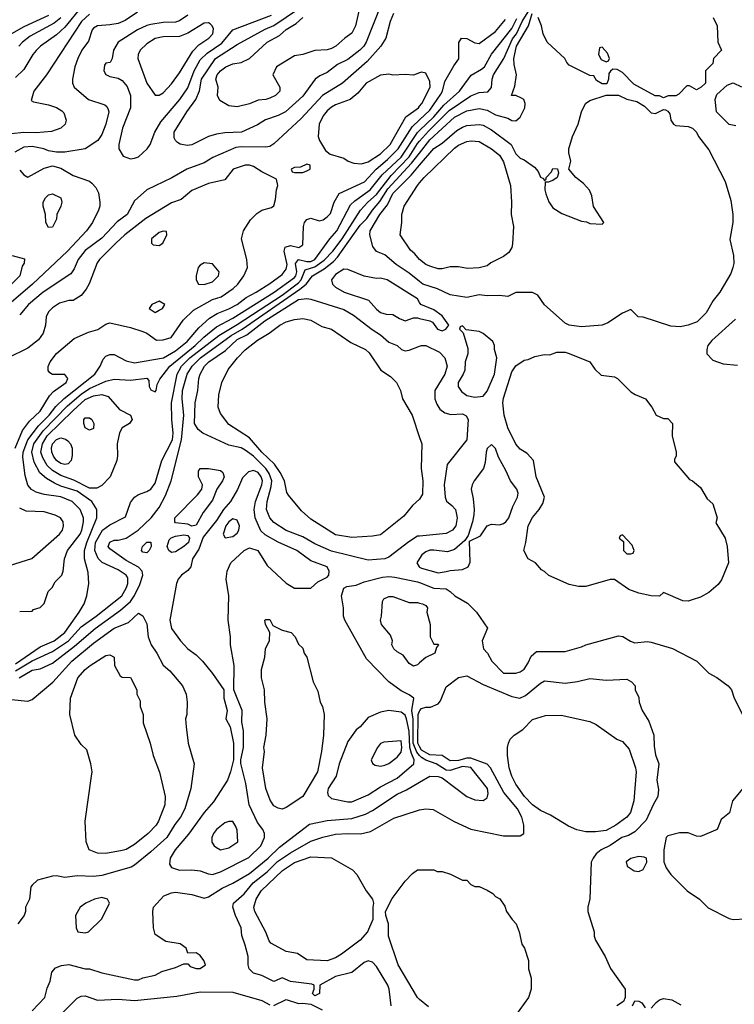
# Model space of a CAD drawing. Header units: inches. Extents: x 1793389 to 1900389, y 320802 to 470796.
# Tile 330 of 656: x 1848050 to 1851535, y 403857 to 408659. Entities that reach past the tile are written whole.
import ezdxf

# ---------------------------------------------------------------- set-up
doc = ezdxf.new("R2010")
doc.units = ezdxf.units.IN
doc.header["$MEASUREMENT"] = 0
doc.layers.add('B8440', color=7, linetype='Continuous')
doc.layers.add('B8450', color=7, linetype='Continuous')

msp = doc.modelspace()

# ---------------------------------------------------------------- linework, layer by layer
at = {"layer": 'B8440', "color": 2}
for points, elevation in [([(1848350, 408720.5), (1848270, 408623), (1848230, 408585.6), (1848150.8, 408530), (1848130, 408509.3), (1848113.4, 408490), (1848070, 408417.2), (1848030, 408377.2)], 286), ([(1849810.3, 408729.7), (1849739.5, 408550), (1849728.2, 408530), (1849708.2, 408510), (1849650, 408465.6), (1849599.2, 408440.8), (1849550, 408401.2), (1849514.4, 408385.6), (1849490.7, 408369.3), (1849430, 408286.6), (1849346.8, 408210), (1849310, 408191.8), (1849248.5, 408171.5), (1849210, 408146.6), (1849131.3, 408110), (1849050, 408107), (1849010, 408100.9), (1848970, 408089.4), (1848890, 408049.4), (1848866.3, 408046.3), (1848832.9, 408052.9), (1848820.2, 408060.2), (1848809.4, 408069.4), (1848803.7, 408083.7), (1848803.7, 408110), (1848865.1, 408210), (1848909.6, 408270), (1848927.3, 408312.7), (1848936.4, 408370), (1849004.7, 408470), (1849110, 408537.6), (1849246.7, 408613.3), (1849290, 408630.3), (1849410, 408712.2)], 294), ([(1849711, 408731), (1849688.2, 408630), (1849670, 408593.2), (1849636, 408570), (1849591, 408530), (1849570, 408519.3), (1849550, 408512.7), (1849490, 408509.4), (1849430, 408489.4), (1849390, 408482.7), (1849302, 408430), (1849284.7, 408390), (1849318, 408330), (1849318, 408310), (1849298, 408290), (1849270, 408276), (1849250, 408269.5), (1849213.7, 408266.3), (1849170, 408249.2), (1849110, 408234), (1849070, 408239), (1849025.6, 408265.6), (1849015.3, 408290), (1849017.2, 408330), (1849006.6, 408370), (1849012.7, 408390), (1849030, 408410.6), (1849055.3, 408430), (1849090, 408444), (1849130, 408450.8), (1849170, 408470.8), (1849257.2, 408550), (1849317, 408583), (1849350, 408612.2), (1849398.4, 408641.6), (1849430, 408670.4)], 290), ([(1848390, 408686), (1848352, 408650), (1848180.7, 408390), (1848118.8, 408310), (1848106, 408266), (1848118, 408258), (1848190, 408244), (1848230, 408230.7), (1848255.2, 408215.2), (1848264.5, 408204.5), (1848276, 408170), (1848271, 408150), (1848251.3, 408130), (1848205.8, 408114.2), (1848130, 408107.6), (1848070, 408109.6), (1848010, 408102)], 290), ([(1848190, 408679.1), (1848070, 408624.4), (1848010.6, 408590)], 278), ([(1848624.7, 408695.3), (1848563.9, 408656.1), (1848530, 408641.6), (1848490, 408633.6), (1848430, 408629.5), (1848410, 408618), (1848403, 408610), (1848385.7, 408554.3), (1848352.7, 408510), (1848333, 408470), (1848319.1, 408430), (1848306.8, 408370), (1848306.8, 408350), (1848316, 408330), (1848386, 408270), (1848464.5, 408244.5), (1848475.5, 408235.5), (1848481.4, 408221.4), (1848484, 408210), (1848470.5, 408150), (1848450, 408099), (1848430.4, 408069.6), (1848370, 408029.2), (1848270, 408012.7), (1848230, 408012.7), (1848190, 408019.3), (1848168, 408030), (1848110, 408040.5), (1848070, 408037.6), (1848026.6, 408013.4)], 294), ([(1848250, 408668.2), (1848218.2, 408641.8), (1848100.5, 408579.5), (1848063, 408550), (1848046, 408530)], 282), ([(1849872.7, 408690), (1849857.1, 408650), (1849835.5, 408570), (1849810.3, 408529.7), (1849744.8, 408455.2), (1849624.9, 408350), (1849526, 408290), (1849422, 408178), (1849290, 408053.2), (1849270, 408041.2), (1849250, 408037.2), (1849130, 408039.7), (1849104.8, 408035.2), (1848992.4, 407987.6), (1848950, 407960.9), (1848864.7, 407930), (1848792.1, 407887.9), (1848670.7, 407829.3), (1848610, 407775.3), (1848574.8, 407710), (1848525.8, 407674.2), (1848450, 407594), (1848370, 407534), (1848334.9, 407490), (1848316.2, 407443.8), (1848299.6, 407420.4), (1848164.9, 407330), (1848093.4, 407270), (1848050, 407219.3)], 298), ([(1848870, 408682), (1848830, 408654.5), (1848810, 408647.6), (1848750, 408646), (1848690, 408636.2), (1848670, 408631.6), (1848624, 408610), (1848530.4, 408549.6), (1848506.8, 408510), (1848501, 408470), (1848491.3, 408450), (1848470, 408448), (1848462.8, 408437.2), (1848461, 408410), (1848470, 408392), (1848490, 408382.8), (1848530, 408374), (1848550, 408362.8), (1848574.2, 408334.2), (1848590.4, 408290.4), (1848590.4, 408229.6), (1848550.7, 408130), (1848534, 408050), (1848534, 408030), (1848554, 407994), (1848590, 407980.7), (1848610, 407984), (1848630, 407990.8), (1848671.3, 408028.7), (1848686, 408050), (1848709.3, 408110), (1848738.9, 408161.1), (1848831.6, 408270), (1848870, 408327.7), (1848901.1, 408410), (1848930, 408463), (1848964.1, 408495.9), (1849035.9, 408544.1), (1849090, 408610.4), (1849278.7, 408681.3)], 298), ([(1850000, 408400.3), (1849970, 408389.3), (1849930, 408392.7), (1849870, 408389.3), (1849850, 408394), (1849810, 408389.2), (1849738.8, 408350), (1849698.8, 408301.2), (1849661, 408270), (1849590, 408244.5), (1849570, 408232), (1849550, 408215.1), (1849530.5, 408190), (1849510.6, 408150), (1849506, 408090), (1849511.3, 408070), (1849540.7, 408020.7), (1849563.5, 408003.5), (1849630, 407984.7), (1849652, 407970), (1849679.8, 407959.8), (1849716.8, 407956.8), (1849750, 407966), (1849810, 408005.3), (1849857.4, 408050), (1849933.7, 408186.3), (1849994, 408230), (1850000, 408236.9)], 302), ([(1848050, 405772), (1848110, 405774), (1848118, 405782), (1848150, 405792), (1848168.9, 405811.1), (1848188.7, 405870), (1848208, 405890), (1848223.1, 405916.9), (1848255.3, 405950), (1848262, 405970), (1848269.1, 406029.1), (1848283.7, 406070), (1848345.1, 406150), (1848353.7, 406170), (1848360.5, 406210), (1848361.6, 406230), (1848345.6, 406270), (1848306.6, 406310), (1848250, 406332.4), (1848170, 406343.6), (1848130, 406355.1), (1848107.8, 406367.8), (1848089.7, 406389.7), (1848076.6, 406436.6), (1848065.8, 406525.8), (1848067.7, 406550), (1848089.2, 406610.8), (1848142.4, 406677.6), (1848193.1, 406730), (1848226.8, 406773.2), (1848267.6, 406812.4), (1848415.6, 406930), (1848442.7, 406970), (1848456.5, 407003.5), (1848470, 407018), (1848490, 407026), (1848510, 407026), (1848570, 406994.8), (1848610, 406985.5), (1848750.6, 407010.6), (1848810, 407043.6), (1848866, 407090), (1848923.7, 407156.3), (1848975.8, 407204.2), (1849013.7, 407226.3), (1849070, 407248.7), (1849109.8, 407270.2), (1849155.1, 407304.9), (1849203.7, 407330), (1849270, 407372.4), (1849330, 407417.1), (1849350, 407442.8), (1849354.8, 407465.2), (1849339.6, 407530), (1849345.2, 407550), (1849370, 407558), (1849412, 407548), (1849430, 407562), (1849433.2, 407650), (1849439, 407670), (1849450, 407684.7), (1849470, 407690.8), (1849510, 407678.8), (1849530, 407684), (1849550, 407697.3), (1849565.4, 407714.6), (1849583.7, 407770), (1849607.8, 407812.2), (1849731.6, 407868.4), (1849789.1, 407930.9), (1849843.3, 407976.7), (1849896.4, 408030), (1849963.4, 408136.6), (1850000, 408171.3)], 298), ([(1848030, 405516.9), (1848150, 405600.3), (1848218.4, 405630), (1848269.6, 405670), (1848340.7, 405770), (1848363.7, 405810), (1848377.2, 405850), (1848387, 405910), (1848383.3, 405963.3), (1848366.3, 406030), (1848366.6, 406070), (1848377.6, 406110), (1848426.6, 406230), (1848425.6, 406270), (1848402, 406310), (1848330, 406359.1), (1848250, 406384.4), (1848219, 406399), (1848181.4, 406421.4), (1848148.6, 406448.6), (1848120.7, 406500.7), (1848108.7, 406550), (1848118.8, 406590), (1848165.2, 406654.8), (1848283.7, 406776.3), (1848350, 406833.4), (1848390, 406860.7), (1848470, 406897), (1848510, 406906.4), (1848590, 406900.7), (1848670.7, 406910.7), (1848679.6, 406899.6), (1848682, 406870), (1848690, 406854), (1848710, 406844.7), (1848715.3, 406850), (1848720.4, 406879.6), (1848733.2, 406906.8), (1848782.4, 406970), (1848905.4, 407070), (1848948.4, 407111.6), (1849010, 407160.9), (1849090, 407203.2), (1849291.3, 407330), (1849390, 407401.5), (1849397.2, 407410), (1849401.1, 407430), (1849395.3, 407470), (1849410, 407488.9), (1849450, 407480.2), (1849470, 407480.7), (1849489.8, 407490.2), (1849561.6, 407590), (1849596.3, 407630), (1849663.8, 407756.2), (1849683.6, 407776.4), (1849758.9, 407830), (1849817.9, 407902.1), (1849910, 407989.1), (1849990, 408108.9), (1850000, 408118.5)], 294), ([(1848030, 405484.1), (1848110, 405532.8), (1848210, 405576.9), (1848288.2, 405630), (1848350, 405698.7), (1848422.9, 405750), (1848547.3, 405850), (1848571.3, 405890), (1848577.6, 405910), (1848576.6, 405936.6), (1848569.3, 405950), (1848530, 405976.2), (1848452.4, 406012.4), (1848432.1, 406032.1), (1848416, 406070), (1848420.3, 406110), (1848453.6, 406170), (1848490, 406195.8), (1848566, 406234), (1848590, 406304.7), (1848609.2, 406330), (1848630, 406344), (1848670, 406357.3), (1848689, 406370), (1848710, 406398), (1848742.7, 406510), (1848795.4, 406610), (1848798, 406642), (1848791.1, 406710), (1848789.7, 406790), (1848817.3, 406930), (1848838.5, 406970), (1848879.8, 407010), (1849020.4, 407119.6), (1849110, 407172.3), (1849330, 407316.3), (1849410, 407376.5), (1849422.9, 407390), (1849441.3, 407438.7), (1849490, 407453.2), (1849534, 407486), (1849576.4, 407530), (1849623.1, 407590), (1849711.3, 407730), (1849748.2, 407770), (1849790, 407806.5), (1849861.2, 407898.8), (1849949.8, 407990), (1849990, 408056), (1850000, 408067.2)], 290), ([(1848047, 405450), (1848110, 405486), (1848150, 405493.7), (1848210, 405520.3), (1848316.8, 405603.2), (1848418.7, 405690), (1848541.2, 405778.8), (1848590, 405822), (1848610, 405850.4), (1848636.2, 405903.8), (1848649.7, 405949.7), (1848648, 405970), (1848630, 405989.6), (1848570, 406021.3), (1848490, 406079), (1848481.2, 406090), (1848490, 406110.8), (1848510, 406120.7), (1848530, 406120.7), (1848570, 406130.4), (1848627.3, 406170), (1848691.8, 406230), (1848730, 406280.7), (1848761.3, 406338.7), (1848788.3, 406410), (1848839.3, 406610), (1848849.7, 406730), (1848842.3, 406810), (1848843.9, 406850), (1848867.3, 406930), (1848891.1, 406970), (1848932.4, 407010), (1849080.8, 407119.2), (1849135.4, 407150), (1849415.4, 407344.6), (1849446.2, 407370), (1849478.4, 407410), (1849535.3, 407444.7), (1849579.6, 407480.4), (1849599.4, 407500.6), (1849710, 407656.5), (1849743.1, 407690), (1849769.7, 407730), (1849806.6, 407773.4), (1849845.1, 407834.9), (1849961, 407959), (1850000, 408008.9)], 286), ([(1848050, 407924.7), (1848070, 407902), (1848090, 407891.3), (1848170, 407934.8), (1848210, 407946), (1848250, 407936), (1848310, 407898.8), (1848390, 407871.3), (1848402, 407862), (1848421, 407841), (1848434.8, 407814.8), (1848440.7, 407770), (1848440.7, 407750), (1848434, 407730), (1848404.9, 407670), (1848376.3, 407630), (1848283, 407530), (1848113, 407370), (1847938, 407222)], 294), ([(1848028.5, 406570), (1848063.7, 406656.3), (1848098.6, 406701.4), (1848149.4, 406750), (1848195.6, 406824.4), (1848214.5, 406845.5), (1848277.2, 406890), (1848284, 406910), (1848270, 406928.7), (1848210, 406928.7), (1848196.4, 406936.4), (1848188.4, 406948.4), (1848188.4, 406968.4), (1848199, 406990), (1848230, 407031), (1848315.6, 407104.4), (1848385.1, 407134.9), (1848431.5, 407148.5), (1848470, 407174.8), (1848490, 407180.7), (1848590, 407158.4), (1848650, 407139.3), (1848670.3, 407130.3), (1848716.8, 407096.8), (1848750, 407097.3), (1848788, 407110), (1848846.5, 407193.5), (1848897.4, 407242.6), (1848990, 407294), (1849032.1, 407307.9), (1849091, 407349), (1849114.5, 407370), (1849143.7, 407410), (1849160.9, 407450), (1849158, 407490), (1849132, 407590), (1849142, 407630), (1849176.1, 407683.9), (1849205.8, 407714.2), (1849230, 407730.7), (1849277.2, 407742.8), (1849288.9, 407751.1), (1849298, 407782), (1849302, 407830), (1849308, 407850), (1849302, 407882), (1849230, 407917.2), (1849190, 407942.7), (1849170, 407949.4), (1849150, 407949.4), (1849091.3, 407930), (1849050, 407879), (1848970, 407860.9), (1848890, 407826), (1848837.1, 407782.9), (1848790, 407766), (1848664.9, 407690), (1848562, 407610), (1848519.1, 407570), (1848439.1, 407490), (1848427.1, 407472.9), (1848388.3, 407371.7), (1848374.6, 407345.4), (1848350, 407314), (1848310, 407289.2), (1848290, 407289), (1848244, 407276), (1848210, 407254), (1848190, 407234), (1848178.8, 407210), (1848176, 407170), (1848164.7, 407130), (1848141.4, 407098.6), (1848090, 407057.2), (1847990, 407009)], 302), ([(1850000, 407382.5), (1849950, 407423.6), (1849885.3, 407465.3), (1849830, 407512.7), (1849789.4, 407529.4), (1849772.7, 407552.7), (1849757.2, 407610), (1849759.3, 407630), (1849806.9, 407710), (1849844.2, 407755.8), (1849870, 407812), (1849958.6, 407901.4), (1850000, 407949.3)], 282), ([(1850000, 407489.2), (1849999, 407490), (1849977.5, 407517.5), (1849955.5, 407535.5), (1849905.2, 407610), (1849914, 407670), (1849914, 407710), (1849924.5, 407750), (1849990, 407850.5), (1850000, 407863)], 278), ([(1848014, 407510), (1848072.7, 407492.7), (1848072, 407472), (1848062.8, 407457.2), (1848050.6, 407410), (1847970, 407327.3)], 290), ([(1850000, 407280.5), (1849990, 407298), (1849842, 407390), (1849810, 407399.3), (1849790, 407397.2), (1849730, 407409), (1849650, 407441.2), (1849630, 407442.7), (1849590, 407416), (1849570.8, 407390), (1849574.8, 407370), (1849590, 407354.8), (1849632, 407330), (1849750.7, 407290.7), (1849790, 407246.8), (1849810, 407231.3), (1849836.4, 407223.6), (1849870, 407222), (1849902, 407202), (1849930, 407191.3), (1849970, 407204.7), (1849990, 407204.7), (1850000, 407202.4)], 286), ([(1850000, 406140.4), (1849990, 406139.5), (1849947.3, 406112.7), (1849850, 406037.2), (1849830, 406029.3), (1849750, 406022.7), (1849570, 406067.6), (1849490, 406102.9), (1849430, 406137), (1849350, 406167.3), (1849290, 406207.6), (1849269.6, 406230), (1849254.3, 406270), (1849256.4, 406310), (1849277, 406383), (1849279.2, 406410), (1849266, 406446), (1849249.8, 406470), (1849190, 406529.7), (1849150, 406559.7), (1849130, 406571.1), (1849070, 406583.6), (1848942.9, 406642.9), (1848920.7, 406660.7), (1848902.9, 406690), (1848905.6, 406790), (1848918, 406850), (1848923.6, 406910), (1848929.6, 406930), (1848952, 406970), (1848972, 406990), (1849053.4, 407046.6), (1849110, 407099.6), (1849157.3, 407122.7), (1849246, 407190), (1849410, 407294), (1849450, 407299.3), (1849470, 407295.5), (1849630, 407246.4), (1849678.5, 407218.5), (1849768.8, 407148.8), (1849810, 407123), (1849850, 407087.3), (1849890, 407071), (1849912, 407050), (1849930, 407044), (1849950, 407046.8), (1850000, 407066.6)], 282), ([(1849999.9, 406320.1), (1849965.5, 406290), (1849922.8, 406237.2), (1849810, 406147), (1849770, 406139.5), (1849670, 406133.6), (1849590, 406147.3), (1849470, 406222.7), (1849424.2, 406264.2), (1849360.2, 406340.2), (1849352.7, 406352.7), (1849340.7, 406410), (1849320.5, 406450), (1849292.1, 406492.1), (1849231.6, 406550), (1849170, 406619.3), (1849070, 406685.2), (1849030, 406738), (1849017.2, 406770), (1849020.9, 406830), (1849035.6, 406890), (1849067.3, 406952.7), (1849111.8, 407010), (1849150, 407048.4), (1849210, 407095.8), (1849266.6, 407130), (1849319.3, 407170), (1849350, 407185.5), (1849390, 407197.1), (1849430, 407202), (1849470, 407194), (1849523, 407163), (1849571.3, 407150), (1849664.1, 407084.1), (1849736, 407050), (1849754.4, 407034.4), (1849810.4, 406950.4), (1849858.4, 406918.4), (1849886.8, 406890), (1849906.8, 406850), (1849917.3, 406810), (1849964, 406730), (1850000, 406621.8)], 278), ([(1847890, 405963.7), (1848109.4, 406030.6), (1848244, 406150), (1848259, 406170), (1848264, 406190), (1848262, 406210), (1848249.1, 406229.1), (1848223.2, 406243.2), (1848170, 406259.5), (1848082, 406262), (1848050, 406276)], 302), ([(1850000, 406031.6), (1849987.3, 406010), (1849998, 405990), (1850000, 405989)], 286), ([(1850000, 405071), (1849986, 405086), (1849969.4, 405130), (1849968, 405248), (1849962, 405290), (1849972.7, 405350), (1849950, 405366.6), (1849910, 405386), (1849849.7, 405429.7), (1849741.7, 405541.7), (1849636, 405730), (1849629.2, 405750), (1849629.2, 405790), (1849619.5, 405850), (1849630, 405886), (1849646, 405894), (1849690, 405901.3), (1849730, 405917.1), (1849819.1, 405940.9), (1849850, 405943.8), (1849879.9, 405939.9), (1849990, 405918), (1850000, 405914.1)], 282), ([(1850000, 405521.9), (1849990, 405513.2), (1849970, 405506.6), (1849950, 405519), (1849919.3, 405559.3), (1849890, 405575.3), (1849875.3, 405590), (1849864, 405610), (1849868, 405630), (1849858, 405658), (1849814, 405710), (1849808.7, 405730), (1849814, 405750), (1849818.6, 405821.4), (1849826, 405834), (1849850, 405845.5), (1849870, 405846), (1849950, 405816), (1849990, 405816), (1850000, 405813.5)], 278), ([(1848010, 405343.8), (1848090, 405334.8), (1848110, 405342.8), (1848211.4, 405428.6), (1848304.2, 405530), (1848410, 405618.7), (1848510, 405692.2), (1848580.1, 405719.9), (1848630, 405764.7), (1848650, 405752), (1848670, 405712), (1848677.3, 405650), (1848690.7, 405610), (1848719.1, 405570), (1848750, 405511.3), (1848782.8, 405482.8), (1848844.7, 405410), (1848861, 405370), (1848866, 405330), (1848864.7, 405270), (1848858, 405250), (1848861, 405210), (1848871.3, 405130), (1848901, 405030), (1848884, 404910), (1848854.9, 404810), (1848834.4, 404770), (1848806.1, 404733.9), (1848768.2, 404670), (1848690, 404600.7), (1848610, 404535.1), (1848593.7, 404526.3), (1848450, 404485.1), (1848410, 404480.7), (1848330, 404483.7), (1848270, 404475.3), (1848230, 404484), (1848210, 404482), (1848136.9, 404463.1), (1848110, 404438), (1848104.7, 404430), (1848098, 404370), (1848078, 404330), (1848078, 404310), (1848071.3, 404290), (1848040.7, 404250)], 282), ([(1850000, 405114), (1849990.9, 405130), (1849993.3, 405270), (1850000, 405287.1)], 278), ([(1848110, 403825.5), (1848172.7, 403890), (1848184.1, 403935.9), (1848199, 403970), (1848206.3, 404013.7), (1848225.1, 404034.9), (1848253.8, 404046.2), (1848290.3, 404050.3), (1848369.4, 404030.6), (1848390.4, 404030.4), (1848450, 404010.7), (1848610, 403976), (1848630, 403976), (1848650, 403986), (1848710, 403998.8), (1848743.2, 404016.8), (1848810, 404036), (1848850, 404054), (1848870, 404054), (1848882, 404042), (1848910, 404031), (1848930, 404031.3), (1848955.3, 404050), (1848948.7, 404070), (1848930, 404095.3), (1848910, 404108), (1848870, 404106), (1848862, 404130), (1848832, 404152), (1848763.2, 404163.2), (1848710, 404198), (1848702, 404230), (1848699, 404310), (1848702, 404330), (1848753.6, 404386.4), (1848790, 404400.7), (1848810, 404404), (1848890, 404393), (1848950, 404374.8), (1848970, 404381), (1849036.6, 404423.4), (1849090, 404448.2), (1849170, 404494.4), (1849262.4, 404570), (1849317.3, 404622.7), (1849464, 404736), (1849550, 404753.7), (1849670, 404762.6), (1849735.8, 404784.2), (1849770, 404801.6), (1849890, 404882.4), (1849936.9, 404903.1), (1850000, 404940.7)], 282), ([(1849861.2, 403850), (1849852.3, 403930), (1849846, 403950), (1849790, 404042), (1849770, 404062), (1849750, 404068.7), (1849730, 404061.2), (1849670, 404012.3), (1849590, 403992.3), (1849514, 403950), (1849512, 403910), (1849490, 403898), (1849478, 403910), (1849486, 403930), (1849486, 403950), (1849474.6, 403954.6), (1849370, 403968), (1849330, 403986), (1849290, 403968.7), (1849230, 403998), (1849190, 404008.7), (1849168.7, 404030), (1849164, 404050), (1849164, 404090), (1849150, 404146), (1849132.5, 404192.5), (1849129.3, 404230), (1849101.6, 404290), (1849089.3, 404330), (1849092.7, 404350), (1849144.9, 404395.1), (1849188, 404450), (1849256.2, 404503.8), (1849307, 404553), (1849370, 404596), (1849470, 404652.4), (1849528.1, 404671.9), (1849590, 404686), (1849650.4, 404690.4), (1849712.1, 404687.9), (1849760.9, 404699.1), (1849874.8, 404765.2), (1849990, 404802.8), (1850000, 404804.8)], 278), ([(1850000, 403881), (1849989.3, 403890), (1849896, 404050), (1849849.2, 404190), (1849849, 404250), (1849835.3, 404290), (1849834, 404310), (1849866.3, 404373.7), (1849930, 404458), (1849965.6, 404494.4), (1849990, 404512), (1850000, 404512)], 274), ([(1848262, 403818), (1848330, 403886), (1848350, 403896), (1848370, 403898.8), (1848430, 403877.3), (1848530, 403882), (1848610, 403875.5), (1848816.3, 403896.3), (1848930, 403918.4), (1849090, 403915.8), (1849230, 403874.8), (1849270, 403854.8)], 278), ([(1849290, 403850.8), (1849350, 403881), (1849410, 403860.7), (1849430, 403862.8), (1849470, 403858), (1849524.7, 403830)], 278)]:
    msp.add_lwpolyline(points, dxfattribs=dict(at, elevation=elevation))
for points, elevation in [([(1848970, 408644), (1848950, 408642.7), (1848870, 408594), (1848830, 408577.6), (1848750, 408575.1), (1848710, 408567), (1848670, 408540.9), (1848637.3, 408510), (1848627.3, 408490), (1848626.8, 408470), (1848670.7, 408350), (1848710, 408291.3), (1848730, 408291), (1848750, 408302.8), (1848790, 408346.8), (1848830, 408400.7), (1848893.5, 408506.5), (1848923.8, 408536.2), (1848972.7, 408570), (1848992.3, 408590), (1848994.8, 408614.8), (1848989.3, 408629.3), (1848978.6, 408638.6)], 302), ([(1849450, 407955.3), (1849419.6, 407940.4), (1849390, 407938), (1849374, 407930), (1849378, 407918), (1849390, 407914), (1849430, 407914), (1849450, 407922), (1849466, 407930), (1849466, 407950)], 302), ([(1848190, 407646), (1848178, 407670), (1848175.3, 407710), (1848165.2, 407750), (1848165.2, 407770), (1848175.3, 407790), (1848190, 407804.7), (1848210, 407810.8), (1848250, 407791), (1848256, 407770), (1848250.7, 407749.3), (1848231.3, 407710), (1848230, 407686), (1848210, 407648)], 290), ([(1848750, 407628), (1848730, 407622), (1848692, 407590), (1848692, 407570), (1848701, 407561), (1848730, 407558), (1848748, 407570), (1848768, 407610), (1848766, 407626)], 306), ([(1848950, 407474), (1848930, 407462), (1848921, 407450), (1848911.3, 407410), (1848911.3, 407390), (1848922, 407370), (1848950, 407367.3), (1848990, 407381), (1849019, 407410), (1849022, 407430), (1848990, 407468.7)], 306), ([(1848730, 407286), (1848694, 407270), (1848682, 407250), (1848710, 407232), (1848730, 407242), (1848746, 407250), (1848758, 407270)], 306), ([(1848390, 406374), (1848313.9, 406413.9), (1848250, 406435.6), (1848210, 406461.1), (1848184.7, 406484.7), (1848162.5, 406522.5), (1848153.3, 406550), (1848160.8, 406590), (1848184.5, 406630), (1848310, 406752.9), (1848370, 406807.6), (1848410, 406824.9), (1848450, 406831.8), (1848481.3, 406821.3), (1848537.3, 406757.3), (1848590.7, 406730.7), (1848598, 406710), (1848584.7, 406690), (1848550, 406668.7), (1848535.9, 406644.1), (1848525.5, 406590), (1848527.5, 406532.5), (1848524, 406510), (1848490.6, 406430), (1848450, 406387), (1848425.7, 406374.3)], 290), ([(1848390, 406658), (1848369.1, 406669.1), (1848362, 406690), (1848362, 406710), (1848370, 406718), (1848390, 406718), (1848402, 406710), (1848411, 406690), (1848410, 406666)], 286), ([(1848270, 406489.5), (1848250, 406495.1), (1848230, 406509.6), (1848214.5, 406530), (1848206.3, 406550), (1848204.7, 406570), (1848210, 406590.6), (1848230, 406612.4), (1848250, 406619.1), (1848273.4, 406613.4), (1848284.5, 406604.5), (1848298, 406590), (1848306, 406570), (1848306.4, 406533.6), (1848301, 406510), (1848286.8, 406493.2)], 286), ([(1849190, 406460.5), (1849166, 406454), (1849136, 406424), (1849112.4, 406367.6), (1849077.6, 406310), (1849043.7, 406270), (1849010, 406216.2), (1848944.1, 406135.9), (1848923, 406077), (1848893, 406030), (1848884.9, 405990), (1848870, 405972.7), (1848838.8, 405950), (1848822.8, 405930), (1848814, 405910), (1848782.8, 405730), (1848790.8, 405690), (1848834, 405630), (1848870, 405590.8), (1848910, 405560.7), (1848940.7, 405530), (1848990.8, 405470), (1849044.7, 405390), (1849046, 405350), (1849061, 405290), (1849056, 405250), (1849076, 405210), (1849092, 405130), (1849092, 405050), (1849078.8, 404990), (1849062.8, 404950), (1848995.6, 404844.4), (1848950, 404793.2), (1848873.3, 404686.7), (1848807.7, 404610), (1848784, 404570), (1848780.7, 404540.7), (1848790, 404524.7), (1848830, 404510.8), (1848890, 404513.4), (1848930, 404507.7), (1848970, 404493), (1848990, 404490.5), (1849030, 404502.4), (1849167, 404573), (1849226, 404630), (1849244.5, 404670), (1849243.7, 404690), (1849236, 404710), (1849210, 404744), (1849169.5, 404830), (1849153.4, 404933.4), (1849128.4, 405031.6), (1849128, 405050), (1849142, 405110), (1849141.2, 405190), (1849132.5, 405232.5), (1849135.1, 405290), (1849094, 405390), (1849095.1, 405510), (1849078, 405610), (1849078, 405650), (1849066.6, 405730), (1849069.4, 405849.4), (1849057.2, 405930), (1849061.2, 405970), (1849079.3, 406010), (1849144, 406070), (1849170, 406082.8), (1849211.3, 406070), (1849256.8, 405996.8), (1849350, 405910.7), (1849390, 405886.8), (1849470, 405886), (1849503.2, 405916.8), (1849550, 405941), (1849557.2, 405950), (1849559.3, 405970), (1849549, 405990), (1849470, 406019.5), (1849401.2, 406070), (1849311.1, 406111.1), (1849247.2, 406147.2), (1849225.8, 406165.8), (1849198.7, 406230), (1849193, 406270), (1849200.5, 406310), (1849231, 406390), (1849233.5, 406410), (1849228, 406430), (1849212.8, 406450)], 286), ([(1848890, 406189), (1848870, 406199.5), (1848810, 406206), (1848806, 406210), (1848806.6, 406230), (1848917.5, 406342.5), (1848939, 406370), (1848941.2, 406390), (1848921.2, 406430), (1848922, 406458), (1848930, 406471), (1848970.6, 406470.6), (1849030, 406461), (1849041, 406450), (1849046.8, 406430), (1849038.8, 406410), (1849010.7, 406370), (1848990, 406315.3), (1848944.9, 406255.1), (1848910, 406194)], 282), ([(1849090, 406225.2), (1849070, 406209.4), (1849054.9, 406190), (1849042.8, 406150), (1849051.3, 406131.3), (1849090, 406139.1), (1849110, 406154.8), (1849118.4, 406170), (1849122, 406190), (1849110, 406219)], 290), ([(1848670, 406059), (1848650, 406062), (1848644, 406070), (1848649, 406090), (1848670, 406110.8), (1848690, 406111.3), (1848690.8, 406090), (1848681, 406070)], 282), ([(1848790, 406060.9), (1848777.2, 406070), (1848769.4, 406090), (1848778.4, 406121.6), (1848787.9, 406132.1), (1848810, 406140.4), (1848850, 406146), (1848870, 406142.8), (1848878, 406130), (1848872.7, 406110), (1848850.7, 406090), (1848810, 406064.5)], 282), ([(1849330, 404809.4), (1849310, 404813.2), (1849290, 404825.2), (1849272.1, 404852.1), (1849249.5, 404910), (1849234.5, 405010), (1849243.7, 405090), (1849240.9, 405110), (1849252.7, 405170), (1849257.2, 405250), (1849246, 405330), (1849244, 405390), (1849229.2, 405450), (1849229.2, 405490), (1849245.2, 405550), (1849249.1, 405590.9), (1849268.9, 405631.1), (1849269, 405670), (1849248, 405710), (1849246, 405730), (1849250, 405734), (1849270, 405734), (1849284.7, 405704.7), (1849330, 405682), (1849374, 405670), (1849394, 405650), (1849410, 405614), (1849430, 405594), (1849438, 405570), (1849451, 405550), (1849481, 405430), (1849503.5, 405383.5), (1849514.8, 405330), (1849526, 405310), (1849534.8, 405270), (1849530.8, 405170), (1849522, 405090), (1849502, 404990), (1849430.3, 404869.7), (1849350, 404816)], 282), ([(1848470, 404593.2), (1848430, 404594), (1848388.7, 404610), (1848374, 404650), (1848369.4, 404750), (1848400.9, 404970), (1848402.7, 404990), (1848397.2, 405030), (1848378, 405098), (1848350, 405124), (1848319.3, 405170), (1848294, 405270), (1848297.2, 405350), (1848332.7, 405450), (1848369.2, 405490), (1848394, 405510), (1848470, 405558), (1848490, 405562), (1848511.3, 405550), (1848512, 405510), (1848539.6, 405459.6), (1848550, 405452), (1848591.1, 405451.1), (1848622, 405390), (1848622, 405370), (1848636.9, 405336.9), (1848638, 405310), (1848651.3, 405270), (1848651.3, 405230), (1848686, 405130), (1848701, 405070), (1848731.1, 404988.9), (1848758.8, 404870), (1848757.3, 404830), (1848726.8, 404750), (1848714.8, 404730), (1848677.3, 404690), (1848610, 404636), (1848570, 404612.3), (1848550, 404606.6)], 278), ([(1849850, 405289.2), (1849810, 405281.2), (1849750, 405255.3), (1849711, 405210), (1849690, 405195.3), (1849650, 405139), (1849608, 405030), (1849593.4, 404970), (1849554, 404910), (1849550.8, 404890), (1849554.8, 404874.8), (1849570, 404861), (1849650, 404844), (1849670, 404844), (1849750, 404878.4), (1849810, 404917.1), (1849890, 404960.5), (1849972.3, 405030), (1849974.3, 405050), (1849960, 405080), (1849952.5, 405110), (1849949.2, 405189.2), (1849936.1, 405250), (1849930, 405266.6), (1849910, 405282)], 286), ([(1849910, 405142), (1849825.2, 405134.8), (1849810, 405129), (1849794.8, 405110), (1849764.7, 405050), (1849771.1, 405031.1), (1849784, 405024), (1849810, 405019.1), (1849830, 405023), (1849850, 405030.7), (1849890, 405062.8), (1849910, 405086), (1849913.6, 405110)], 290), ([(1849070, 404749), (1849050, 404742), (1849010, 404709), (1848994.8, 404690), (1848986.8, 404670), (1848987.1, 404647.1), (1848998, 404630), (1849010, 404621), (1849030, 404611), (1849070, 404620.7), (1849113.2, 404650), (1849110, 404706), (1849104.7, 404724.7), (1849088.7, 404748.7)], 290), ([(1849550, 404069.6), (1849450, 404073.2), (1849404.7, 404104.7), (1849350, 404114), (1849274.8, 404154.8), (1849265.8, 404165.8), (1849249.5, 404209.5), (1849197, 404310), (1849192, 404330), (1849203.6, 404370), (1849227.3, 404410), (1849332, 404510), (1849390, 404548.5), (1849470, 404575.8), (1849570, 404570.8), (1849672.7, 404512.7), (1849694.8, 404490), (1849738.8, 404410), (1849771, 404370), (1849776, 404350), (1849771.3, 404330), (1849771.3, 404270), (1849746, 404210), (1849711, 404170), (1849619, 404101), (1849590, 404083.7)], 274), ([(1848450, 404377.2), (1848414, 404370), (1848372, 404350), (1848344.7, 404330), (1848322, 404290), (1848324.7, 404230), (1848334, 404210), (1848370, 404204.7), (1848386, 404210), (1848450, 404274), (1848488, 404350), (1848478, 404370)], 286)]:
    msp.add_lwpolyline(points, close=True, dxfattribs=dict(at, elevation=elevation))
at = {"layer": 'B8450', "color": 2}
for points, elevation in [([(1850000, 408067.2), (1850043.7, 408116.3), (1850144.3, 408215.7), (1850250, 408288.7), (1850290, 408303.8), (1850333.1, 408306.9), (1850351.1, 408328.9), (1850354.2, 408370), (1850360.4, 408390), (1850410.8, 408470), (1850453.9, 408566.1), (1850472.3, 408590), (1850501.1, 408650), (1850537.4, 408710)], 290), ([(1850000, 408008.9), (1850050, 408072.9), (1850170, 408183.7), (1850230, 408215.3), (1850290, 408227), (1850330, 408218.7), (1850370, 408194.9), (1850430, 408178.8), (1850450, 408167.3), (1850470, 408166.8), (1850490, 408184.7), (1850513.2, 408230), (1850515.3, 408250), (1850508.7, 408270), (1850497, 408277), (1850470, 408289), (1850448.7, 408290), (1850464.1, 408335.9), (1850473.2, 408390), (1850460.9, 408440.9), (1850459.6, 408470), (1850473, 408530), (1850530.7, 408629.3), (1850549.6, 408690.4)], 286), ([(1850000, 408118.5), (1850070, 408185.5), (1850118, 408242), (1850195.1, 408310), (1850251.5, 408388.5), (1850302.5, 408417.5), (1850316, 408430), (1850350, 408490.7), (1850450, 408617.1), (1850474.2, 408665.8)], 294), ([(1850000, 408171.3), (1850050, 408218.7), (1850103.8, 408296.2), (1850111.2, 408310), (1850122.4, 408357.6), (1850166.3, 408433.7), (1850191.8, 408468.2), (1850191.7, 408548.3), (1850205.2, 408570), (1850230, 408568.4), (1850270, 408547.3), (1850290, 408544), (1850370, 408601.6), (1850419.4, 408660.6)], 298), ([(1851431.3, 408670), (1851452, 408630), (1851454, 408550), (1851472, 408510), (1851434, 408470), (1851430, 408446), (1851394, 408410), (1851394, 408350), (1851374, 408330), (1851350, 408318), (1851316.4, 408336.4), (1851303.6, 408336.4), (1851263.6, 408296.4), (1851250, 408288.7), (1851212.7, 408287.3), (1851190, 408278), (1851170, 408288), (1851148.4, 408288.4), (1851044.7, 408344.7), (1850990, 408402), (1850963.6, 408416.4), (1850942, 408418), (1850931.6, 408408.4), (1850923.6, 408396.4), (1850922, 408370), (1850912.7, 408347.3), (1850890, 408346), (1850863.1, 408363.1), (1850850, 408386), (1850830, 408388), (1850730, 408438), (1850718, 408450), (1850708, 408470), (1850622, 408550), (1850602, 408590), (1850595.3, 408630), (1850578, 408670)], 282), ([(1850000, 408236.9), (1850011.5, 408250), (1850051.8, 408330), (1850050, 408358), (1850030, 408398), (1850010, 408404), (1850000, 408400.3)], 302), ([(1851542, 408142), (1851510, 408148), (1851448, 408210), (1851442, 408270), (1851450, 408294), (1851500.4, 408339.6), (1851530, 408352), (1851570, 408332)], 282), ([(1850000, 407949.3), (1850070, 408030.4), (1850110, 408057.1), (1850181.6, 408118.4), (1850210, 408135.8), (1850230, 408143.7), (1850290, 408148.4), (1850310, 408144.4), (1850350, 408122.4), (1850447.3, 408050), (1850470, 408004.7), (1850490, 407984.7), (1850510, 407976), (1850560.5, 407940.5), (1850578.5, 407918.5), (1850590, 407892), (1850604.7, 407884.7), (1850610, 407874), (1850618, 407882), (1850618, 407890), (1850643.1, 407916.9), (1850650, 407934), (1850672.7, 407932.7), (1850678, 407910), (1850670.7, 407889.3), (1850650, 407875.3), (1850627.3, 407867.3), (1850612.7, 407867.3), (1850610.8, 407830), (1850616.3, 407810), (1850630, 407771.3), (1850650, 407741), (1850693.7, 407713.7), (1850790, 407677.3), (1850814, 407674), (1850830, 407666), (1850890, 407662), (1850898, 407670), (1850847.5, 407747.5), (1850840.1, 407800.1), (1850828.3, 407828.3), (1850800.1, 407860.1), (1850762, 407890), (1850728, 407930), (1850738, 407970), (1850728, 408010), (1850728, 408030), (1850746, 408090), (1850773.2, 408150), (1850789, 408210), (1850808.7, 408250), (1850830, 408266), (1850910, 408292), (1850970, 408292), (1851010, 408271.3), (1851059.8, 408259.8), (1851096.9, 408236.9), (1851130, 408204.7), (1851150, 408202), (1851190, 408222), (1851199.6, 408219.6), (1851210, 408214), (1851219.8, 408199.8), (1851226, 408170), (1851238, 408150), (1851250, 408144), (1851310, 408138.8), (1851330.7, 408130.7), (1851350.6, 408110.6), (1851361, 408090), (1851410, 408024.7), (1851490.4, 407870.4), (1851517.5, 407777.5), (1851528, 407710), (1851527.7, 407670), (1851513.4, 407586.6), (1851530.4, 407509.6), (1851533, 407470), (1851528.2, 407450), (1851518, 407422), (1851464, 407330), (1851431, 407290), (1851398, 407230), (1851353.8, 407186.2), (1851310, 407169.4), (1851270, 407162), (1851225.1, 407165.1), (1851090, 407209), (1851066, 407210), (1851030, 407246), (1850990, 407228.7), (1850918.5, 407181.5), (1850890, 407169.2), (1850790, 407161.2), (1850730, 407169), (1850710, 407179), (1850610, 407268.7), (1850576.5, 407316.5), (1850550, 407328.7), (1850470, 407328), (1850430, 407309), (1850390, 407314), (1850330, 407312.3), (1850290, 407318), (1850230, 407303.7), (1850150, 407317.6), (1850087, 407347), (1850015.1, 407370), (1850000, 407382.5)], 282), ([(1850000, 407863), (1850021.6, 407890), (1850170, 408033), (1850190, 408047.3), (1850230, 408064.9), (1850252.1, 408067.9), (1850290, 408064.9), (1850351, 408030), (1850390, 407998.8), (1850410, 407966), (1850443.7, 407850), (1850448.2, 407770), (1850446, 407710), (1850458.4, 407650), (1850453.8, 407566.2), (1850450, 407548.7), (1850435.5, 407524.5), (1850410, 407504), (1850347.3, 407472.7), (1850330, 407459), (1850290, 407449.2), (1850234.4, 407445.6), (1850190, 407453.2), (1850150, 407454), (1850110, 407444), (1850090, 407444), (1850050, 407457.2), (1850030, 407466), (1850000, 407489.2)], 278), ([(1850000, 407202.4), (1850050, 407191.3), (1850063.5, 407183.5), (1850086.8, 407150), (1850110, 407142), (1850128.7, 407150), (1850142, 407170), (1850110, 407215.3), (1850070, 407244), (1850006, 407270), (1850000, 407280.5)], 286), ([(1851541.1, 407198.9), (1851425.2, 407094.8), (1851406, 407070), (1851401, 407050), (1851401, 407030), (1851430, 406998), (1851480.7, 406980.7), (1851550, 406974)], 286), ([(1850000, 407066.6), (1850009.6, 407070.4), (1850030, 407070.5), (1850097.5, 407037.5), (1850122.8, 407010), (1850134, 406970), (1850123, 406930), (1850074.8, 406850), (1850074, 406810), (1850083.4, 406783.4), (1850099.3, 406759.3), (1850122.4, 406742.4), (1850153.2, 406733.2), (1850210, 406736.3), (1850227.5, 406727.5), (1850236.3, 406710), (1850230.7, 406610), (1850134.8, 406490), (1850120.5, 406390), (1850124.9, 406330), (1850130.6, 406310.6), (1850158, 406290), (1850174.8, 406270), (1850184, 406230), (1850177.1, 406190), (1850160.7, 406170), (1850130, 406152.7), (1850000, 406140.4)], 282), ([(1850000, 406621.8), (1850010.4, 406590.4), (1850008, 406470), (1850015.5, 406410), (1850014.4, 406345.6), (1849999.9, 406320.1)], 278), ([(1850000, 405989), (1850010, 405984), (1850090, 405960.7), (1850130, 405968), (1850150, 405973.4), (1850210, 405977.1), (1850237.2, 405990), (1850246.3, 406013.7), (1850244, 406116), (1850297.4, 406142.6), (1850330, 406190.4), (1850350, 406198), (1850390, 406195.8), (1850410, 406201.6), (1850420.9, 406210), (1850435.6, 406230), (1850455.3, 406284.7), (1850478, 406330), (1850480.9, 406350), (1850474.5, 406370), (1850442.9, 406410), (1850421.2, 406461.2), (1850385.2, 406525.2), (1850370, 406568), (1850350, 406588), (1850330, 406568), (1850324, 406550), (1850319.8, 406500.2), (1850311.3, 406470), (1850266, 406410), (1850256, 406390), (1850251, 406370), (1850261.6, 406321.6), (1850266.7, 406270), (1850264.7, 406244.7), (1850258.7, 406210), (1850236.3, 406143.7), (1850221, 406119), (1850170, 406076), (1850135.9, 406064.1), (1850070, 406071.8), (1850050, 406071.6), (1850030, 406063.7), (1850010.8, 406050), (1850000, 406031.6)], 286), ([(1850000, 405914.1), (1850070, 405887), (1850130, 405882.8), (1850150, 405871), (1850171.3, 405850), (1850233.7, 405813.7), (1850278, 405770), (1850331.6, 405691.6), (1850306, 405630), (1850312, 405590), (1850332, 405570), (1850352, 405530), (1850410, 405472), (1850470, 405471.3), (1850490, 405478), (1850510, 405492), (1850530, 405522), (1850544.7, 405555.3), (1850570, 405578), (1850710, 405578), (1850790, 405601), (1850810, 405611), (1850970, 405654.8), (1850990.7, 405650.7), (1851027.9, 405627.9), (1851050, 405620.7), (1851110, 405626.8), (1851130, 405624), (1851232.8, 405592.8), (1851352, 405530), (1851410, 405471.3), (1851450, 405451.3), (1851504.7, 405410), (1851521, 405390), (1851534.8, 405350), (1851644.7, 405130)], 282), ([(1850000, 405813.5), (1850014, 405810), (1850030, 405802), (1850038, 405790), (1850036, 405770), (1850052, 405710), (1850052, 405650), (1850070, 405614), (1850090, 405614), (1850092, 405610), (1850082, 405598), (1850074, 405570), (1850030, 405548), (1850000, 405521.9)], 278), ([(1850000, 405287.1), (1850001.1, 405290), (1850010, 405298.9), (1850030, 405305.7), (1850053.3, 405306.7), (1850090, 405322), (1850102.6, 405337.4), (1850130, 405406), (1850190, 405450.8), (1850230, 405458.8), (1850310, 405417.3), (1850450, 405358), (1850489.4, 405350.6), (1850516.9, 405363.1), (1850590, 405422.8), (1850610, 405434), (1850710, 405424), (1850769.4, 405430.6), (1850830, 405446), (1850910, 405438), (1851010, 405442), (1851034, 405430), (1851052, 405410), (1851052, 405390), (1851070, 405354), (1851071.3, 405330), (1851084.7, 405290), (1851118, 405238), (1851142.8, 405170), (1851143.5, 405116.5), (1851150, 405074), (1851166.8, 405030), (1851157.3, 404950), (1851164.5, 404904.5), (1851162, 404870), (1851139.1, 404830), (1851105.7, 404754.3), (1851050, 404698), (1851019, 404681), (1850986.8, 404670), (1850930, 404631.6), (1850886, 404610), (1850861, 404590), (1850846, 404570), (1850836, 404550), (1850831.1, 404371.1), (1850821, 404330), (1850821, 404310), (1850851.3, 404210), (1850851.3, 404190), (1850858, 404170), (1850904.7, 404090), (1850930.7, 404030.7), (1851002, 403930), (1851002, 403890), (1850994, 403870), (1850962, 403850)], 278), ([(1850000, 404804.8), (1850030.9, 404810.9), (1850066.4, 404806.4), (1850167.9, 404747.9), (1850250.6, 404710.6), (1850410, 404678.8), (1850490, 404678), (1850508, 404690), (1850508.7, 404730), (1850499, 404770), (1850477, 404810), (1850411.5, 404890), (1850346.3, 405010), (1850330, 405027.8), (1850250, 405056.8), (1850230, 405058), (1850190, 405046), (1850150, 405044), (1850109.7, 405069.7), (1850050, 405073.7), (1850010, 405096.4), (1850000, 405114)], 278), ([(1850000, 404940.7), (1850050, 404970.4), (1850090, 404968), (1850110, 404962), (1850230, 404870.8), (1850270, 404854.8), (1850310, 404851), (1850330, 404864.7), (1850335.1, 404884.9), (1850332, 404910), (1850250, 405012.3), (1850210, 405016.2), (1850150, 404997.3), (1850130, 404998.7), (1850080.9, 405030), (1850030, 405047.6), (1850010, 405060.3), (1850000, 405071)], 282), ([(1851576, 404910), (1851526, 404850), (1851511, 404790), (1851470, 404758), (1851452, 404710), (1851370, 404676), (1851350, 404677.2), (1851310, 404693.2), (1851267.1, 404692.9), (1851210, 404678), (1851202, 404670), (1851191.3, 404610), (1851191.6, 404551.6), (1851202, 404522), (1851224.7, 404490), (1851304.7, 404410), (1851364.7, 404370), (1851407.5, 404327.5), (1851510, 404276), (1851530, 404271), (1851590, 404274)], 282), ([(1850000, 404512), (1850070, 404512), (1850085.4, 404505.4), (1850110, 404504.7), (1850151.6, 404491.6), (1850210, 404462), (1850230, 404462), (1850250, 404442), (1850270, 404432), (1850291.1, 404431.1), (1850330, 404414), (1850356.9, 404396.9), (1850370, 404382), (1850391.1, 404371.1), (1850415.3, 404335.3), (1850424.7, 404310), (1850451.3, 404270), (1850471, 404250), (1850486, 404210), (1850498, 404150), (1850511.3, 404130), (1850531.1, 404071.1), (1850532, 404030), (1850543.6, 403983.6), (1850544.7, 403930), (1850531.3, 403890), (1850446.4, 403773.6)], 274), ([(1850043.9, 403843.9), (1850000, 403881)], 274), ([(1851038, 403850), (1851050, 403874), (1851070, 403872), (1851083.6, 403863.6), (1851099.6, 403839.6)], 278), ([(1851130, 403838), (1851153.6, 403866.4), (1851170, 403878), (1851190, 403884.7), (1851230, 403878), (1851273.7, 403853.7)], 278)]:
    msp.add_lwpolyline(points, dxfattribs=dict(at, elevation=elevation))
for points, elevation in [([(1850890, 408526), (1850878, 408522), (1850872, 408490), (1850885.4, 408465.4), (1850910, 408454), (1850922, 408458), (1850926, 408470), (1850916.4, 408496.4)], 282), ([(1850210, 407166), (1850198, 407162), (1850194, 407150), (1850212.7, 407132.7), (1850235.5, 407055.5), (1850235.5, 407030), (1850223, 406990), (1850220.5, 406950), (1850213.4, 406930), (1850188.2, 406890), (1850188, 406870), (1850205.1, 406845.1), (1850230, 406826), (1850270, 406818.4), (1850310, 406822.8), (1850330, 406846.8), (1850364.7, 406930), (1850377, 407010), (1850365.2, 407050), (1850365.2, 407070), (1850357.2, 407090), (1850310, 407129.4), (1850290, 407139.3), (1850227.3, 407147.3)], 286), ([(1851190, 406714), (1851210, 406714), (1851234, 406690), (1851232, 406630), (1851252, 406550), (1851252, 406530), (1851243.6, 406516.4), (1851243.6, 406503.6), (1851316, 406416), (1851330.6, 406410.6), (1851370, 406378), (1851402.8, 406322.8), (1851430, 406298), (1851450.8, 406230), (1851445.4, 406205.4), (1851490.7, 406130), (1851500.7, 406090), (1851506.8, 406010), (1851472.5, 405927.5), (1851455.8, 405904.2), (1851410, 405866), (1851370, 405842.7), (1851330, 405829.3), (1851310, 405822.7), (1851284.1, 405824.1), (1851190, 405866), (1851170, 405848), (1851130, 405848.7), (1851070, 405862), (1851020.2, 405880.2), (1850950, 405928.7), (1850930, 405928.7), (1850810, 405894), (1850774.6, 405894.6), (1850730, 405904), (1850630, 405948), (1850610, 405968), (1850595.3, 405975.3), (1850566, 406010), (1850528.9, 406028.9), (1850508.7, 406070), (1850519, 406110), (1850529.2, 406190), (1850550, 406231.3), (1850584, 406270), (1850601.2, 406298.8), (1850609, 406330), (1850569, 406430), (1850555.3, 406510), (1850524, 406544), (1850490, 406564), (1850470, 406589), (1850430, 406668.7), (1850413.2, 406730), (1850406, 406790), (1850410, 406814), (1850450, 406942), (1850470, 406971), (1850510, 406998), (1850530, 407002), (1850562.7, 407017.3), (1850610, 407026), (1850634.6, 407025.4), (1850670, 407038), (1850710, 407038), (1850730, 407031.3), (1850830, 406990.8), (1850854, 406954), (1850885.2, 406925.2), (1850950, 406917.3), (1850964.7, 406910), (1851030, 406844.7), (1851050.9, 406830.9), (1851102, 406810), (1851132, 406770), (1851154, 406730)], 282), ([(1850990, 406146), (1850978, 406142), (1850974, 406130), (1850994, 406114), (1850994, 406070), (1851010, 406054), (1851030, 406054), (1851042, 406058), (1851046, 406070), (1851036.4, 406096.4)], 282), ([(1850857.5, 404697.5), (1850810, 404698.4), (1850767.7, 404707.7), (1850725.8, 404725.8), (1850638.8, 404778.8), (1850590, 404801.6), (1850550, 404829.6), (1850512.3, 404870), (1850469.4, 404930), (1850449.3, 404970), (1850437.2, 405010), (1850429.1, 405070.9), (1850429, 405110), (1850434, 405130), (1850442, 405150), (1850462, 405170), (1850503.3, 405196.7), (1850550, 405246), (1850614.6, 405265.4), (1850690, 405266.8), (1850830, 405236), (1850861, 405221), (1850962, 405150), (1850990, 405138), (1851022, 405102), (1851053.4, 405010), (1851056.3, 404990), (1851044.9, 404850), (1851027.9, 404792.1), (1851010.6, 404770), (1850957.3, 404730), (1850910, 404705.1)], 274), ([(1851070, 404577.2), (1851030, 404568.7), (1851007.5, 404552.5), (1851012, 404530), (1851047.1, 404507.1), (1851070, 404504.7), (1851090, 404514), (1851108, 404550), (1851106, 404570), (1851095.3, 404575.3)], 282)]:
    msp.add_lwpolyline(points, close=True, dxfattribs=dict(at, elevation=elevation))

doc.saveas('drawing.dxf')
